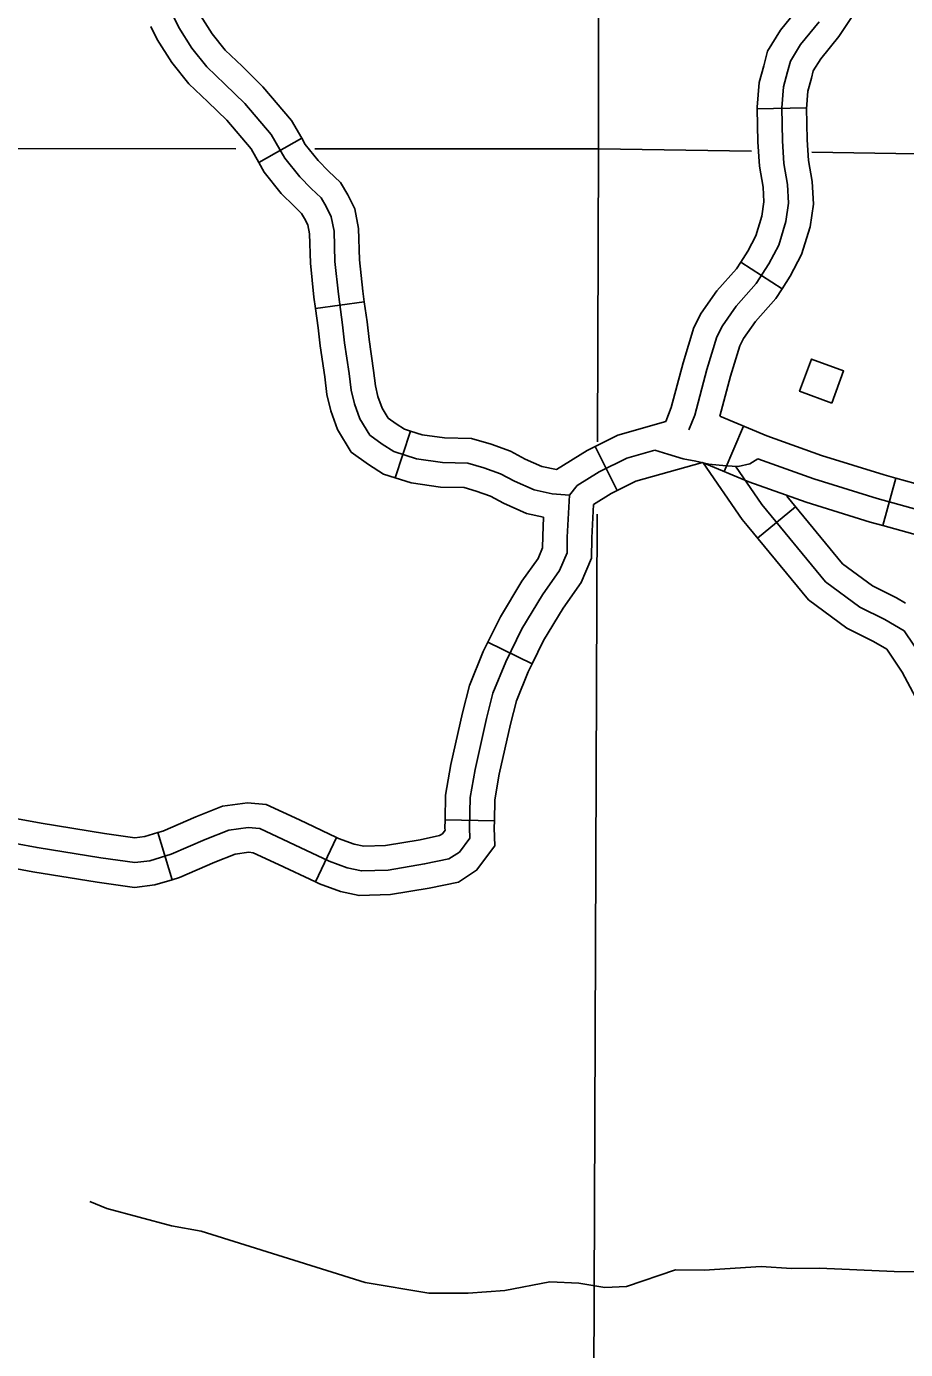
# Model space of a CAD drawing. Extents: x -19 to 366, y -4 to 359.
# Drawn here: x 135.065 to 135.572, y 194.354 to 195.118 of the extents above; entities that cross this region are included whole.
import ezdxf

# ---------------------------------------------------------------- set-up
doc = ezdxf.new("R2010")
doc.units = 0
for name, color, linetype in [('Level 32', 7, 'Continuous'), ('Level 35', 7, 'Continuous'), ('Level 45', 7, 'Continuous'), ('Level 5', 7, 'Continuous'), ('Level 56', 7, 'Continuous'), ('Level 60', 7, 'Continuous')]:
    doc.layers.add(name, color=color, linetype=linetype)

msp = doc.modelspace()

# ---------------------------------------------------------------- linework, layer by layer
at = {"layer": 'Level 32'}
for p, q in [((135.51512, 195.07063), (135.48671, 195.0701)), ((135.224, 195.05315), (135.19933, 195.03907)), ((135.50104, 194.96629), (135.47721, 194.98176)), ((135.26012, 194.95876), (135.23199, 194.95486)), ((135.46772, 194.86091), (135.47875, 194.88709)), ((135.28671, 194.88426), (135.278, 194.85722)), ((135.39331, 194.87541), (135.40599, 194.84999)), ((135.56662, 194.8571), (135.55912, 194.8297)), ((135.3314, 194.76251), (135.35687, 194.74992)), ((135.30672, 194.65993), (135.33512, 194.65943)), ((135.14107, 194.65266), (135.14923, 194.62545)), ((135.24414, 194.64988), (135.232, 194.6242))]:
    msp.add_line(p, q, dxfattribs=at)
for points in [[(135.48671, 195.0701), (135.48669, 195.07107), (135.48787, 195.08525), (135.49046, 195.09501), (135.49263, 195.10329), (135.50014, 195.11547), (135.51091, 195.12875), (135.51871, 195.14037), (135.52619, 195.15271), (135.53395, 195.16555), (135.53488, 195.16667)], [(135.51513, 195.07017), (135.51597, 195.08039), (135.51793, 195.08777), (135.51903, 195.09199), (135.52336, 195.099), (135.53378, 195.11185), (135.54267, 195.12508), (135.55049, 195.138), (135.55716, 195.14903), (135.55675, 195.14853)], [(135.37842, 194.84727), (135.36851, 194.84809), (135.35808, 194.85027), (135.3467, 194.85534), (135.33868, 194.85967), (135.32901, 194.86312), (135.31981, 194.86576), (135.30526, 194.86616), (135.29023, 194.8682), (135.27724, 194.87239), (135.27046, 194.87676), (135.26324, 194.88195), (135.25756, 194.89134), (135.25439, 194.89998), (135.25249, 194.90782), (135.25138, 194.91736), (135.24876, 194.93516), (135.24762, 194.94553), (135.24517, 194.96318), (135.24321, 194.98204), (135.24268, 194.99955), (135.24106, 195.00781), (135.23811, 195.01372), (135.23519, 195.01871), (135.22951, 195.02407), (135.22287, 195.0308), (135.21423, 195.04161), (135.20646, 195.05522), (135.19116, 195.07322), (135.17977, 195.08441), (135.16933, 195.09425), (135.16072, 195.10507), (135.15316, 195.11707), (135.14382, 195.13618)], [(135.224, 195.05315), (135.21814, 195.06341), (135.20157, 195.0829), (135.18962, 195.09465), (135.17982, 195.10389), (135.17232, 195.1133), (135.16559, 195.124), (135.1626, 195.1301)], [(135.19933, 195.03907), (135.19478, 195.04703), (135.18075, 195.06353), (135.16992, 195.07418), (135.15885, 195.08461), (135.14912, 195.09683), (135.14073, 195.11015), (135.13708, 195.11763)], [(135.44734, 194.88497), (135.45064, 194.89339), (135.45774, 194.91981), (135.4634, 194.93869), (135.4666, 194.94498), (135.4745, 194.95631), (135.48605, 194.96928), (135.49349, 194.98076), (135.49914, 194.9915), (135.5033, 195.00517), (135.50483, 195.01578), (135.50427, 195.02656), (135.50208, 195.03867), (135.50127, 195.05157), (135.50091, 195.07062), (135.50192, 195.08282), (135.50419, 195.09139), (135.50583, 195.09764), (135.51175, 195.10724), (135.52235, 195.1203)], [(135.47721, 194.98176), (135.48122, 194.98795), (135.48594, 194.99692), (135.4894, 195.00827), (135.49057, 195.01643), (135.49013, 195.02492), (135.48796, 195.03695), (135.48707, 195.05099), (135.48671, 195.0701)], [(135.50104, 194.96629), (135.50576, 194.97357), (135.51234, 194.98608), (135.51721, 195.00208), (135.51909, 195.01513), (135.51841, 195.0282), (135.51621, 195.04038), (135.51547, 195.05215), (135.51512, 195.07063)], [(135.26012, 194.95876), (135.25928, 194.96489), (135.25739, 194.98299), (135.25685, 195.00115), (135.25463, 195.01243), (135.25061, 195.02049), (135.24642, 195.02764), (135.23945, 195.03423), (135.2335, 195.04025), (135.22602, 195.04961), (135.224, 195.05315)], [(135.23199, 194.95486), (135.23107, 194.96146), (135.22903, 194.98109), (135.22852, 194.99796), (135.22749, 195.00319), (135.22562, 195.00695), (135.22396, 195.00978), (135.21958, 195.01392), (135.21224, 195.02135), (135.20244, 195.03361), (135.19933, 195.03907)], [(135.43395, 194.88974), (135.43713, 194.89784), (135.44407, 194.92369), (135.45016, 194.944), (135.45438, 194.9523), (135.46333, 194.96512), (135.47472, 194.97792), (135.47721, 194.98176)], [(135.46519, 194.8928), (135.4714, 194.91593), (135.47664, 194.93339), (135.47881, 194.93766), (135.48567, 194.94749), (135.49738, 194.96065), (135.50104, 194.96629)], [(135.278, 194.85722), (135.27111, 194.85944), (135.26246, 194.86501), (135.25259, 194.87211), (135.2447, 194.88516), (135.24077, 194.89585), (135.23848, 194.90532), (135.23729, 194.9155), (135.23467, 194.93335), (135.23352, 194.94377), (135.23199, 194.95486)], [(135.28671, 194.88426), (135.28337, 194.88533), (135.27845, 194.8885), (135.27389, 194.89178), (135.27042, 194.89752), (135.268, 194.90411), (135.2665, 194.91032), (135.26546, 194.91921), (135.26285, 194.93697), (135.26172, 194.94728), (135.26012, 194.95876)], [(135.92849, 194.91251), (135.91321, 194.90228), (135.89879, 194.89207), (135.88291, 194.8812), (135.86906, 194.87163), (135.85597, 194.86178), (135.84276, 194.84818), (135.82946, 194.8353), (135.81892, 194.82667), (135.80827, 194.82177), (135.79714, 194.81853), (135.78258, 194.81892), (135.77166, 194.81982), (135.74169, 194.82183), (135.71169, 194.82467), (135.68622, 194.8289), (135.67209, 194.82931), (135.65183, 194.82662), (135.64145, 194.82589), (135.62642, 194.82877), (135.5969, 194.83408), (135.55584, 194.84532), (135.51936, 194.8567), (135.48704, 194.86818)], [(135.43395, 194.88974), (135.4064, 194.88195), (135.38865, 194.87309), (135.37096, 194.86209)], [(135.46519, 194.8928), (135.49218, 194.88142)], [(135.37096, 194.86209), (135.36247, 194.86387), (135.35297, 194.8681), (135.34448, 194.87269), (135.33336, 194.87665), (135.322, 194.87991), (135.30641, 194.88033), (135.29339, 194.88211), (135.28671, 194.88426)], [(135.56662, 194.8571), (135.55984, 194.85895), (135.52385, 194.87018), (135.49218, 194.88142)], [(135.42766, 194.8732), (135.41155, 194.86864), (135.39559, 194.86067), (135.38294, 194.85281), (135.37842, 194.84727)], [(135.48704, 194.86818), (135.48244, 194.8653), (135.47564, 194.86385), (135.46878, 194.86427), (135.45878, 194.86521), (135.45125, 194.86686), (135.44396, 194.8683), (135.43516, 194.87095), (135.42766, 194.8732)], [(135.45515, 194.86621), (135.4167, 194.85534), (135.40252, 194.84826), (135.39237, 194.84195)], [(135.45515, 194.86621), (135.4819, 194.85493)], [(135.36354, 194.83462), (135.35368, 194.83668), (135.34042, 194.84259), (135.33288, 194.84666), (135.32466, 194.84959), (135.31763, 194.85161), (135.3041, 194.85198), (135.28707, 194.8543), (135.278, 194.85722)], [(135.6589, 194.84189), (135.6504, 194.84076), (135.64231, 194.84019), (135.62901, 194.84274), (135.60003, 194.84794), (135.56662, 194.8571)], [(135.55912, 194.8297), (135.55185, 194.83169), (135.51487, 194.84322), (135.4819, 194.85493)], [(135.37842, 194.84727), (135.37718, 194.82311), (135.37705, 194.81395), (135.37278, 194.80385), (135.36283, 194.78982), (135.35105, 194.7702), (135.34165, 194.7512), (135.33428, 194.73309), (135.33058, 194.71843), (135.32398, 194.68912), (135.32115, 194.67281), (135.32084, 194.65533), (135.32102, 194.64952), (135.31503, 194.64143), (135.30892, 194.63751), (135.29489, 194.63459), (135.2738, 194.63105), (135.25845, 194.63059), (135.25032, 194.63237), (135.23983, 194.63621), (135.21664, 194.64716), (135.19981, 194.65497), (135.19313, 194.6556), (135.18198, 194.65402), (135.16842, 194.64862), (135.14874, 194.64013), (135.13639, 194.63643), (135.12771, 194.63534), (135.10809, 194.63808), (135.07136, 194.64405), (135.04631, 194.6487)], [(135.39237, 194.84195), (135.39137, 194.82264), (135.39121, 194.81098), (135.38526, 194.79689), (135.37473, 194.78205), (135.36353, 194.76338), (135.35687, 194.74992)], [(135.36354, 194.83462), (135.36298, 194.82357), (135.36288, 194.81692), (135.3603, 194.8108), (135.35093, 194.7976), (135.33858, 194.77701), (135.3314, 194.76251)], [(135.66263, 194.81373), (135.65326, 194.81248), (135.6406, 194.81159), (135.62383, 194.8148), (135.59376, 194.82021), (135.55912, 194.8297)], [(135.3314, 194.76251), (135.32869, 194.75703), (135.32075, 194.73753), (135.31676, 194.72173), (135.31004, 194.69189), (135.30697, 194.67416), (135.30672, 194.65993)], [(135.35687, 194.74992), (135.35461, 194.74536), (135.34781, 194.72865), (135.3444, 194.71512), (135.33791, 194.68634), (135.33533, 194.67147), (135.33512, 194.65943)], [(135.24414, 194.64988), (135.22266, 194.66003), (135.20357, 194.66888), (135.1928, 194.6699), (135.1783, 194.66785), (135.16298, 194.66175), (135.14387, 194.6535), (135.14107, 194.65266)], [(135.14107, 194.65266), (135.13345, 194.65038), (135.12781, 194.64967), (135.11021, 194.65213), (135.0738, 194.65804), (135.04929, 194.66259)], [(135.33512, 194.65943), (135.33505, 194.65542), (135.33536, 194.64502), (135.3249, 194.63089), (135.31439, 194.62414), (135.29752, 194.62063), (135.2752, 194.61688), (135.25712, 194.61634), (135.24634, 194.6187), (135.23434, 194.62309), (135.232, 194.6242)], [(135.30672, 194.65993), (135.30664, 194.65524), (135.30667, 194.65401), (135.30517, 194.65198), (135.30346, 194.65088), (135.29227, 194.64856), (135.27241, 194.64522), (135.25977, 194.64484), (135.25429, 194.64604), (135.24531, 194.64933), (135.24414, 194.64988)], [(135.14923, 194.62545), (135.13933, 194.62248), (135.12761, 194.62101), (135.10597, 194.62403), (135.06893, 194.63005), (135.0441, 194.63466)], [(135.232, 194.6242), (135.21062, 194.6343), (135.19604, 194.64106), (135.19346, 194.6413), (135.18565, 194.6402), (135.17387, 194.6355), (135.15361, 194.62676), (135.14923, 194.62545)]]:
    msp.add_lwpolyline(points, dxfattribs=at)
at = {"layer": 'Level 35'}
for points in [[(135.48902, 194.40243), (135.45618, 194.40035), (135.43955, 194.40045), (135.41138, 194.39086), (135.39892, 194.39027), (135.38377, 194.39267), (135.36713, 194.39352), (135.34114, 194.38853), (135.32001, 194.38703), (135.29734, 194.38702), (135.26058, 194.39323), (135.16597, 194.42273), (135.14891, 194.42586), (135.11171, 194.43585), (135.10181, 194.43986)], [(135.99301, 194.25528), (135.97424, 194.26991), (135.95114, 194.29456), (135.93894, 194.3008), (135.88061, 194.30854), (135.85368, 194.31453), (135.81694, 194.3196), (135.79871, 194.3246), (135.77924, 194.33641), (135.76238, 194.34978), (135.73228, 194.36369), (135.70673, 194.3773), (135.67096, 194.39149), (135.655, 194.39653), (135.63493, 194.39922), (135.56577, 194.39956), (135.52266, 194.40149), (135.50642, 194.40121), (135.48902, 194.40243)]]:
    msp.add_lwpolyline(points, dxfattribs=at)
at = {"layer": 'Level 45'}
msp.add_line((135.48694, 194.82247), (135.50888, 194.84052), dxfattribs=at)
for points in [[(135.48092, 194.82979), (135.47803, 194.8333), (135.4556, 194.86602)], [(135.77714, 194.59842), (135.75375, 194.59768), (135.73736, 194.59571), (135.73145, 194.59702), (135.72292, 194.59965), (135.70521, 194.61146), (135.67897, 194.63181), (135.67176, 194.64625), (135.65667, 194.67644), (135.64683, 194.68826), (135.63305, 194.70007), (135.61009, 194.71254), (135.60025, 194.72108), (135.595, 194.72895), (135.58254, 194.75258), (135.57139, 194.76899), (135.56024, 194.77555), (135.5458, 194.78277), (135.52612, 194.79721), (135.48939, 194.84185), (135.47425, 194.86393)], [(135.57225, 194.78497), (135.56702, 194.78804), (135.55324, 194.79494), (135.53596, 194.80761), (135.50382, 194.84667)], [(135.55784, 194.76048), (135.55345, 194.76307), (135.53837, 194.77061), (135.51629, 194.78681), (135.48092, 194.82979)], [(135.62405, 194.6888), (135.60195, 194.7008), (135.5895, 194.7116), (135.58278, 194.72168), (135.57035, 194.74525), (135.56143, 194.75837), (135.55784, 194.76048)]]:
    msp.add_lwpolyline(points, dxfattribs=at)
at = {"layer": 'Level 5'}
for points in [[(135.39527, 195.04709), (135.39515, 195.47598)], [(134.38566, 195.04728), (135.18605, 195.04713)], [(135.23159, 195.04712), (135.39527, 195.04709)], [(135.39463, 194.87811), (135.39527, 195.04709)], [(135.48348, 195.04568), (135.39527, 195.04709)], [(136.39078, 195.03126), (135.5183, 195.04513)], [(135.39143, 194.03734), (135.39447, 194.83627)]]:
    msp.add_lwpolyline(points, dxfattribs=at)
at = {"layer": 'Level 56'}
msp.add_lwpolyline([(135.52967, 194.90042), (135.51117, 194.90723), (135.518, 194.92579), (135.5365, 194.91897)], close=True, dxfattribs=at)
at = {"layer": 'Level 60'}
for points in [[(139.44064, 1.53154), (139.25106, 10.14733), (139.06082, 18.76327), (138.86992, 27.37935), (138.67836, 35.99557), (138.48613, 44.61194), (138.29325, 53.22845), (138.09971, 61.84511), (137.9055, 70.46191), (137.71065, 79.07885), (137.51513, 87.69595), (137.31896, 96.31318), (137.12214, 104.93057), (136.92466, 113.54809), (136.72653, 122.16577), (136.52775, 130.78359), (136.32832, 139.40156), (136.12824, 148.01968), (135.9275, 156.63794), (135.72612, 165.25636), (135.5241, 173.87492), (135.32143, 182.49362), (135.11811, 191.11248), (134.91415, 199.73149), (134.70954, 208.35064), (134.50429, 216.96995), (134.2984, 225.5894), (134.09187, 234.209), (133.8847, 242.82876), (133.6769, 251.44866), (133.46845, 260.06872), (133.25937, 268.68892), (133.04965, 277.30928), (132.8393, 285.92978), (132.62831, 294.55044), (132.41669, 303.17125), (132.20444, 311.79221), (131.99156, 320.41333), (131.77805, 329.0346), (131.56391, 337.65601), (131.34914, 346.27759)], [(0, 189.51617), (7.11214, 189.52059), (14.22427, 189.53386), (21.33637, 189.55597), (28.44845, 189.58693), (35.56048, 189.62672), (42.67245, 189.67537), (49.78436, 189.73285), (56.89619, 189.79918), (64.00793, 189.87436), (71.11958, 189.95838), (78.23111, 190.05124), (85.34253, 190.15294), (92.45381, 190.26349), (99.56495, 190.38288), (106.67593, 190.51112), (113.78675, 190.6482), (120.89739, 190.79412), (128.00785, 190.94888), (135.11811, 191.11248), (142.22816, 191.28493), (149.33799, 191.46621), (156.44759, 191.65634), (163.55694, 191.85531), (170.66605, 192.06312), (177.77489, 192.27977), (184.88345, 192.50526), (191.99173, 192.73959), (199.09971, 192.98276), (206.20739, 193.23477), (213.31474, 193.49561), (220.42177, 193.7653), (227.52845, 194.04382), (234.63479, 194.33118), (241.74076, 194.62738), (248.84635, 194.93241), (255.95157, 195.24628), (263.05638, 195.56898), (270.16079, 195.90052), (277.26478, 196.24089), (284.36834, 196.5901), (291.47147, 196.94814), (298.57414, 197.31501), (305.67635, 197.69072), (312.77809, 198.07525), (319.87934, 198.46862), (326.9801, 198.87082), (334.08035, 199.28185), (341.18009, 199.7017)]]:
    msp.add_spline(points, degree=3, dxfattribs=at)

doc.saveas('drawing.dxf')
